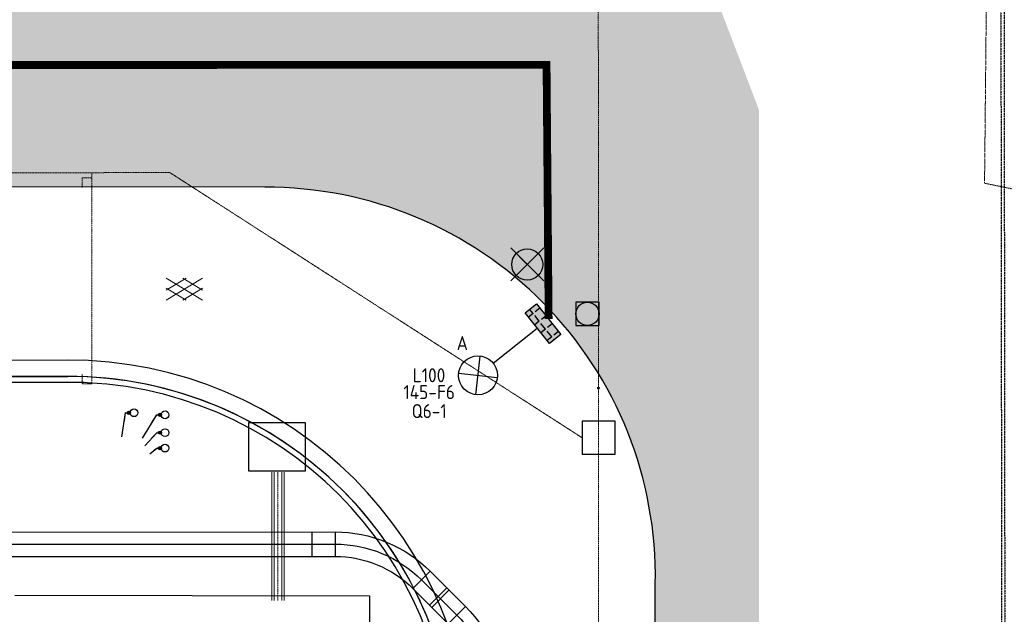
# Model space of a CAD drawing. Header units: metres. Extents: x -270273 to 328371, y -146885 to 591473.
# Tile 392 of 473: x 19781 to 45123, y 448107 to 463404. Entities that reach past the tile are written whole.
import ezdxf
from ezdxf.enums import TextEntityAlignment as Align
from ezdxf.lldxf.tags import DXFTag

# ---------------------------------------------------------------- set-up
doc = ezdxf.new("R2010")
doc.units = ezdxf.units.M
for name, pattern in [('DASHED', [19.05, 12.7, -6.35]), ('GRENS', [1, 0.5, -0.25, 0, -0.25]), ('RI-AWZI_TERREINRIOLERING', [19.8, 6, -1.8, 2.4, -1.8, 1.8, -1.8, 2.4, -1.8]), ('STIPPELFIJN', [0.375, 0.25, -0.125])]:
    doc.linetypes.add(name, pattern=pattern)
doc.layers.get('0').update_dxf_attribs({"color": 151})
for name, color, linetype in [('B-ME-IE-VERLICHTING-G', 253, 'Continuous'), ('B-ME-RI-PUT-G', 253, 'Continuous'), ('B-XX-GR-KRUIDEN-G', 98, 'Continuous'), ('B-XX-OG-BEBOUWING-G', 1, 'Continuous'), ('B-XX-RI-AWZI_PERSLEIDING-G_HDSR', 142, 'HDSR_Persleiding'), ('B-XX-VH-KANTVERHARDING-G', 253, 'Continuous'), ('B-XX-VH-KANTVERHARDING-GN', 60, 'STIPPELFIJN'), ('Iv-Text 025', 3, 'Continuous'), ('Iv-Text 025 @ 1', 3, 'Continuous'), ('Iv-Text 025 @ 16', 3, 'Continuous'), ('Iv-Text 025 @ 20', 3, 'Continuous'), ('Iv-Text 025 @ 50', 3, 'Continuous')]:
    doc.layers.add(name, color=color, linetype=linetype)
for name, color, linetype, lineweight in [('B-XX-KG-KADASTRAAL-G', 2, 'GRENS', 18), ('B-XX-RI-AWZI_TERREINRIOLERING-G', 211, 'RI-AWZI_TERREINRIOLERING', 18), ('B-XX-VH-VERHARDING-V', 253, 'Continuous', 18)]:
    doc.layers.add(name, color=color, linetype=linetype, lineweight=lineweight)
doc.layers.add('B-XX-KL-ELEKTRA-G_HDSR', color=190, linetype='HDSR_Elektra', transparency=0.5)
doc.styles.add('BURO-018', font='Isocp.shx', dxfattribs={"height": 360})
doc.styles.add('Iv-M 018', font='iv-font.shx', dxfattribs={"height": 1.8})
doc.styles.get("Standard").update_dxf_attribs({"font": 'iv-font.shx'})
tags = doc.linetypes.add('HDSR_Elektra', pattern='A,25,-2,["E",Standard,S=1.5,R=0,X=0,Y=-0.75],-4', length=31).pattern_tags.tags
tags[6] = DXFTag(74, 10)
tags = doc.linetypes.add('HDSR_Persleiding', pattern='A,25,-2,["P",Standard,S=1.5,R=0,X=0,Y=-0.75],-4', length=31).pattern_tags.tags
tags[6] = DXFTag(74, 10)

# ---------------------------------------------------------------- blocks, each defined once
blk = doc.blocks.new('ASFALT')
at = {"layer": 'B-XX-VH-VERHARDING-V', "color": 251}
for p, q in [((0.042, 0.28), (-0.467, -0.025)), ((0.467, -0.025), (-0.042, 0.28)), ((-0.467, 0.025), (0.042, -0.28)), ((-0.042, -0.28), (0.467, 0.025))]:
    blk.add_line(p, q, dxfattribs=at)
for points in [[(0.467, -0.28), (-0.467, 0.28)], [(-0.467, -0.28), (0.467, 0.28)]]:
    blk.add_lwpolyline(points, dxfattribs=at)
blk = doc.blocks.new('E00525')
at = {"linetype": 'ByBlock'}
h = blk.add_hatch(dxfattribs=at)
h.set_pattern_fill('ANGLE', color=0, scale=0.184386, style=0)
h.set_pattern_definition([(360, (-37.6733, -34.0193), (6e-17, 1.287937), [0.93668, -0.351256]), (90, (-37.6733, -34.0193), (-1.287937, 1e-16), [0.93668, -0.351256])])
edge = h.paths.add_edge_path()
edge.add_line((-2.52, 2.86), (2.52, 2.86))
edge.add_line((2.52, 2.86), (2.52, 1))
edge.add_line((2.52, 1), (-2.52, 1))
edge.add_line((-2.52, 1), (-2.52, 2.86))
h = blk.add_hatch(color=0, dxfattribs=at)
edge = h.paths.add_edge_path()
edge.add_line((-2.52, 2.86), (2.52, 2.86))
edge.add_line((2.52, 2.86), (2.52, 1))
edge.add_line((2.52, 1), (-2.52, 1))
edge.add_line((-2.52, 1), (-2.52, 2.86))
at = {"color": 0, "linetype": 'ByBlock'}
for p, q in [((-1.77, 14.39), (1.77, 10.85)), ((1.77, 14.39), (-1.77, 10.85)), ((0, 10.1), (0, 2.86))]:
    blk.add_line(p, q, dxfattribs=at)
blk.add_lwpolyline([(-2.52, 2.86), (2.52, 2.86), (2.52, 1), (-2.52, 1)], close=True, dxfattribs=at)
blk.add_circle((0, 12.62), 2.5, dxfattribs=at)
at = {"color": 0, "linetype": 'ByBlock', "style": 'BURO-018'}
for tag, p in [('E_GKAST', (0, 20.62)), ('E_GROEP', (0, 17.62)), ('E_SGROEP', (4.5, 17.62)), ('E_ARMCODE', (0, 12.62)), ('E_SLET', (4.5, 11.62))]:
    blk.add_attdef(tag, text='', height=1.8, dxfattribs=at).set_placement(p, align=Align.MIDDLE)
blk = doc.blocks.new('*U480')
for points in [[(-3.46, -2.94), (0, 0)], [(0, 0), (2.32, 0)]]:
    blk.add_lwpolyline(points)
blk.add_circle((4.31, 0), 1.99)
blk.add_solid([(-1.97, -2.05), (-3.46, -2.94), (-2.34, -1.62)])
at = {"style": 'Iv-M 018'}
blk.add_attdef('NUMMER', (3.15, -0.83), '', height=1.8, dxfattribs=at)
blk = doc.blocks.new('*U896')
at = {"layer": 'Iv-Text 025 @ 1'}
ref = blk.add_blockref('*U480', (23307, 452382), dxfattribs=dict(at, zscale=-1))
ref.add_attrib('NUMMER', '36', (22834, 452381), dxfattribs={"layer": '0', "height": 1.8, "style": 'Iv-M 018'})
at = {"layer": 'Iv-Text 025 @ 16', "xscale": 16, "yscale": 16, "zscale": -16}
blk.add_blockref('*U480', (23307, 452382), dxfattribs=at)
at = {"layer": 'Iv-Text 025 @ 20', "xscale": 20, "yscale": 20, "zscale": -20}
blk.add_blockref('*U480', (23307, 452382), dxfattribs=at)
at = {"layer": 'Iv-Text 025 @ 50', "xscale": 50, "yscale": 50, "zscale": -50}
blk.add_blockref('*U480', (23307, 452382), dxfattribs=at)
blk = doc.blocks.new('*U481')
for points in [[(-6.13, -6.69), (0, 0)], [(0, 0), (2.32, 0)]]:
    blk.add_lwpolyline(points)
blk.add_circle((4.31, 0), 1.99)
blk.add_solid([(-4.77, -5.62), (-6.13, -6.69), (-5.19, -5.24)])
at = {"style": 'Iv-M 018'}
blk.add_attdef('NUMMER', (3.15, -0.83), '', height=1.8, dxfattribs=at)
blk = doc.blocks.new('*U897')
at = {"layer": 'Iv-Text 025 @ 1'}
ref = blk.add_blockref('*U481', (23307, 452779), dxfattribs=dict(at, zscale=-1))
ref.add_attrib('NUMMER', '37', (22834, 452779), dxfattribs={"layer": '0', "height": 1.8, "style": 'Iv-M 018'})
at = {"layer": 'Iv-Text 025 @ 16', "xscale": 16, "yscale": 16, "zscale": -16}
blk.add_blockref('*U481', (23307, 452779), dxfattribs=at)
at = {"layer": 'Iv-Text 025 @ 20', "xscale": 20, "yscale": 20, "zscale": -20}
blk.add_blockref('*U481', (23307, 452779), dxfattribs=at)
at = {"layer": 'Iv-Text 025 @ 50', "xscale": 50, "yscale": 50, "zscale": -50}
blk.add_blockref('*U481', (23307, 452779), dxfattribs=at)
blk = doc.blocks.new('*U482')
for points in [[(-1.91, -12.43), (0, 0)], [(0, 0), (2.32, 0)]]:
    blk.add_lwpolyline(points)
blk.add_circle((4.31, 0), 1.99)
blk.add_solid([(-1.37, -10.79), (-1.91, -12.43), (-1.94, -10.7)])
at = {"style": 'Iv-M 018'}
blk.add_attdef('NUMMER', (3.15, -0.83), '', height=1.8, dxfattribs=at)
blk = doc.blocks.new('*U898')
at = {"layer": 'Iv-Text 025 @ 1'}
ref = blk.add_blockref('*U482', (22506, 453291), dxfattribs=dict(at, zscale=-1))
ref.add_attrib('NUMMER', '39', (22050, 453290), dxfattribs={"layer": '0', "height": 1.8, "style": 'Iv-M 018'})
at = {"layer": 'Iv-Text 025 @ 16', "xscale": 16, "yscale": 16, "zscale": -16}
blk.add_blockref('*U482', (22506, 453291), dxfattribs=at)
at = {"layer": 'Iv-Text 025 @ 20', "xscale": 20, "yscale": 20, "zscale": -20}
blk.add_blockref('*U482', (22506, 453291), dxfattribs=at)
at = {"layer": 'Iv-Text 025 @ 50', "xscale": 50, "yscale": 50, "zscale": -50}
blk.add_blockref('*U482', (22506, 453291), dxfattribs=at)
blk = doc.blocks.new('*U483')
for points in [[(-7.3, -11.91), (0, 0)], [(0, 0), (2.32, 0)]]:
    blk.add_lwpolyline(points)
blk.add_circle((4.31, 0), 1.99)
blk.add_solid([(-6.16, -10.6), (-7.3, -11.91), (-6.65, -10.3)])
at = {"style": 'Iv-M 018'}
blk.add_attdef('NUMMER', (3.15, -0.83), '', height=1.8, dxfattribs=at)
blk = doc.blocks.new('*U899')
at = {"layer": 'Iv-Text 025 @ 1'}
ref = blk.add_blockref('*U483', (23307, 453238), dxfattribs=dict(at, zscale=-1))
ref.add_attrib('NUMMER', '38', (22834, 453238), dxfattribs={"layer": '0', "height": 1.8, "style": 'Iv-M 018'})
at = {"layer": 'Iv-Text 025 @ 16', "xscale": 16, "yscale": 16, "zscale": -16}
blk.add_blockref('*U483', (23307, 453238), dxfattribs=at)
at = {"layer": 'Iv-Text 025 @ 20', "xscale": 20, "yscale": 20, "zscale": -20}
blk.add_blockref('*U483', (23307, 453238), dxfattribs=at)
at = {"layer": 'Iv-Text 025 @ 50', "xscale": 50, "yscale": 50, "zscale": -50}
blk.add_blockref('*U483', (23307, 453238), dxfattribs=at)

msp = doc.modelspace()

# ---------------------------------------------------------------- hatches: boundary and pattern name
at = {"layer": 'B-XX-GR-KRUIDEN-G'}
h = msp.add_hatch(dxfattribs=at)
h.set_pattern_fill('SWAMP', color=256, scale=200, angle=-97.4574917, style=0)
h.set_pattern_definition([(0.0124, (-169787, 422764.2), (2539.05, 4399.95), [635, -4445]), (90.0124, (-169469.6, 422764.3), (-2540.95, 4398.85), [317.5, -8481.32]), (90.0124, (-169390.2, 422764.3), (-2540.95, 4398.85), [254, -8544.82]), (90.0124, (-169549, 422764.3), (-2540.95, 4398.85), [254, -8544.82]), (60.0124, (-169311, 422764.3), (-2540.94, 4398.855), [203.2, -4876.8]), (120.0124, (-169628.3, 422764.3), (-5079.99, -1.09), [203.2, -4876.8])])
edge = h.paths.add_edge_path()
edge.add_line((36170.9472, 467983.6184), (38807.233, 461086.9412))
edge.add_line((38807.233, 461086.9412), (38810.3624, 446608.8711))
edge.add_line((38810.3624, 446608.8711), (36139.8786, 446617.0471))
edge.add_line((36139.8786, 446617.0471), (36139.3863, 448894.8075))
edge.add_arc((26136.1817, 449088.8049), 10005.0855, -1.1110278, 90.28114678)
edge.add_line((26087.0876, 459093.77), (-20270.5154, 459143.9755))
edge.add_arc((-20265.5372, 463740.6222), 4596.6494, -137.93703668, -90.06205154, ccw=False)
edge.add_arc((-19672.5507, 464275.7307), 5395.3822, 181.61706894, 222.06296332, ccw=False)
edge.add_line((-25065.7842, 464123.4761), (-24911.4892, 502084.5462))
edge.add_line((-24911.4892, 502084.5462), (-40389.596, 502066.3386))
edge.add_line((-40389.596, 502066.3386), (-40389.5679, 501936.3442))
edge.add_line((-40389.5679, 501936.3442), (-53833.1309, 502045.977))
edge.add_line((-53833.1309, 502045.977), (-53832.4793, 499030.9938))
edge.add_arc((-53104.9668, 477843.061), 21200.4192, 91.96654498, 195.54166744)
edge.add_line((-73530.2108, 472162.6399), (-85297.5491, 472187.7091))
edge.add_arc((-105694.9499, 477855.2396), 21170.1409, -15.52824644, -5.12163447)
edge.add_line((-84609.3324, 475965.3729), (-84426.1974, 476009.7959))
edge.add_line((-84426.1974, 476009.7959), (-84404.1656, 479488.6016))
edge.add_line((-84404.1656, 479488.6016), (-84592.4424, 479546.1089))
edge.add_arc((-105694.9499, 477855.2396), 21170.1409, 4.58112078, 40.16416305)
edge.add_line((-89516.7368, 491509.5535), (-88685.4405, 492457.8708))
edge.add_line((-88685.4405, 492457.8708), (-91129.8677, 494858.1815))
edge.add_line((-91129.8677, 494858.1815), (-91980.7846, 493982.7483))
edge.add_arc((-105694.9499, 477855.2396), 21170.1409, 49.62353804, 84.87836553)
edge.add_line((-103805.0832, 498940.8572), (-103849.5062, 499123.9922))
edge.add_line((-103849.5062, 499123.9922), (-107328.3119, 499146.024))
edge.add_line((-107328.3119, 499146.024), (-107385.8192, 498957.7472))
edge.add_arc((-105694.9499, 477855.2396), 21170.1409, 94.58112078, 174.69316232)
edge.add_line((-126774.3486, 479813.2536), (-126963.3386, 479758.1356))
edge.add_line((-126963.3386, 479758.1356), (-126970.8713, 478568.7335))
edge.add_line((-126970.8713, 478568.7335), (-131112.6749, 478567.8383))
edge.add_arc((-151816.1218, 482872.4158), 21146.2078, -11.74536935, -5.34483933)
edge.add_line((-130761.8556, 480902.6507), (-130187.6684, 481039.2303))
edge.add_line((-130187.6684, 481039.2303), (-130188.4691, 484743.9745))
edge.add_line((-130188.4691, 484743.9745), (-130763.9199, 484864.1226))
edge.add_arc((-151816.1218, 482872.4158), 21146.2078, 5.40455287, 40.29433512)
edge.add_line((-135687.2267, 496547.9723), (-133699.597, 498565.198))
edge.add_line((-133699.597, 498565.198), (-136154.7736, 501065.7068))
edge.add_line((-136154.7736, 501065.7068), (-138168.0435, 499024.5692))
edge.add_arc((-151816.1218, 482872.4158), 21146.2078, 49.80320678, 84.65516068)
edge.add_line((-149846.3567, 503926.6821), (-149982.9363, 504500.8693))
edge.add_line((-149982.9363, 504500.8693), (-153687.6805, 504500.0685))
edge.add_line((-153687.6805, 504500.0685), (-153807.8287, 503924.6178))
edge.add_arc((-151816.1218, 482872.4158), 21146.2078, 95.40455287, 174.61534846)
edge.add_line((-172869.0143, 484856.8102), (-173444.5807, 484736.4292))
edge.add_line((-173444.5807, 484736.4292), (-173443.9373, 481031.7179))
edge.add_line((-173443.9373, 481031.7179), (-172869.7027, 480895.3377))
edge.add_arc((-151816.1218, 482872.4158), 21146.2078, 185.36474065, 210.81018619)
edge.add_line((-169977.941, 472041.422), (-173156.5236, 469766.6195))
edge.add_line((-173156.5236, 469766.6195), (-173318.7736, 469986.9156))
edge.add_line((-173318.7736, 469986.9156), (-183515.6316, 470032.0264))
edge.add_line((-183515.6316, 470032.0264), (-178966.2174, 504414.1056))
edge.add_line((-178966.2174, 504414.1056), (-138029.0908, 505121.838))
edge.add_line((-138029.0908, 505121.838), (-125211.8682, 505143.466))
edge.add_line((-125211.8682, 505143.466), (-121440.4628, 504962.4419))
edge.add_line((-121440.4628, 504962.4419), (-88409.978, 505411.5782))
edge.add_line((-88409.978, 505411.5782), (-55380.4993, 505934.7039))
edge.add_line((-55380.4993, 505934.7039), (-30572.423, 504796.219))
edge.add_line((-30572.423, 504796.219), (7219.6754, 502185.0736))
edge.add_line((7219.6754, 502185.0736), (36199.6742, 500183.6794))
edge.add_line((36199.6742, 500183.6794), (36170.9472, 467983.6184))
h.paths.add_polyline_path([(-84127.6167, 501450.8827), (-82224.8295, 503264.2573), (-80386.3966, 501456.3581), (-80382.3411, 499652.57), (-82305.7412, 499659.2658)], flags=16)

# ---------------------------------------------------------------- linework, layer by layer
at = {"layer": 'B-ME-IE-VERLICHTING-G'}
msp.add_lwpolyline([(33268.3146, 457530.6763), (32419.9766, 456682.7729), (32844.1456, 457106.7246), (32420.1939, 457530.8936), (33268.0974, 456682.5556)], dxfattribs=at)
msp.add_circle((32844.1456, 457106.7246), 399.808, dxfattribs=at)
at = {"layer": 'B-ME-RI-PUT-G'}
for points in [[(34093.4705, 455535.0597), (34693.4705, 455535.1894), (34693.3408, 456135.1894), (34093.3408, 456135.0597)], [(35103.7127, 453075.7372), (34253.7128, 453075.4727), (34253.9772, 452225.4728), (35103.9771, 452225.7372)]]:
    msp.add_lwpolyline(points, close=True, dxfattribs=at)
at = {"layer": 'B-ME-RI-PUT-G', "ltscale": 0.005, "flags": 128}
msp.add_lwpolyline([(27127.3065, 451788.7219), (25677.3066, 451788.2708), (25676.9177, 453038.2707), (27126.9177, 453038.7218)], close=True, dxfattribs=at)
at = {"layer": 'B-ME-RI-PUT-G'}
msp.add_circle((34393.4057, 455835.1246), 300, dxfattribs=at)
at = {"layer": 'B-XX-KG-KADASTRAAL-G', "ltscale": 0.8}
msp.add_lwpolyline([(-130677.9589, 379891.208), (-117630.3939, 379417.5318), (-97699.8172, 379416.0543), (-65070.684, 380658.4961), (-39535.1686, 382011.4777), (-36927.9394, 383394.8111), (-29491.709, 383722.6133), (-29491.709, 383722.6133), (-24451.4364, 383769.0845), (-24451.4364, 383769.0845), (-16060.81, 384072.8923), (-14069.1184, 383559.15), (-13630.5962, 383857.4477), (-12850.6821, 383930.9126), (41162.802, 387408.4891), (73551.2991, 389211.7677), (81424.5123, 451593.4567), (44614.2405, 459198.0254), (45097.0284, 508232.8921), (959.0207, 511436.23), (959.0207, 511436.23), (782.1343, 509443.6199), (-50800.4104, 512926.7489), (-187973.8805, 509712.4139)], dxfattribs=at)
at = {"layer": 'B-XX-KL-ELEKTRA-G_HDSR', "linetype": 'DASHED', "const_width": 200}
msp.add_lwpolyline([(-24845.3216, 451780.4944), (-24847.58, 462229.1818), (33341.187, 462241.759), (33394.9201, 455702.0358)], dxfattribs=at)
at = {"layer": 'B-XX-OG-BEBOUWING-G'}
msp.add_lwpolyline([(19654.5839, 448599.3437), (28787.3265, 448584.8493), (28789.0403, 440655.5782), (24728.6403, 440706.5), (24705.0177, 439556.4036), (2864.2449, 439551.6828)], dxfattribs=at)
at = {"layer": 'B-XX-RI-AWZI_PERSLEIDING-G_HDSR', "linetype": 'Continuous'}
for p, q in [((27298.0535, 450227.0617), (27298.1896, 449597.0617)), ((27898.0535, 450227.1914), (27898.1896, 449597.1914)), ((30348.3978, 449212.846), (29903.0168, 448767.2725)), ((30772.7535, 448788.6736), (30327.3725, 448343.1001)), ((30830.2457, 448731.2063), (30384.8647, 448285.6328)), ((31254.6015, 448307.034), (30809.2205, 447861.4604))]:
    msp.add_line(p, q, dxfattribs=at)
for points in [[(10676.9772, 450223.4691), (27898.0535, 450227.1914, -0.1989123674), (30348.3978, 449212.846), (31254.6015, 448307.034, -0.1989123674), (32270.006, 445857.1284), (32282.3026, 388966.9635)], [(10677.1134, 449593.4692), (27898.1896, 449597.1914, -0.1989123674), (29903.0168, 448767.2725), (30809.2205, 447861.4604, -0.1989123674), (31640.006, 445856.9922), (31652.3026, 388966.8273)]]:
    msp.add_lwpolyline(points, format="xyb", dxfattribs=at)
at = {"layer": 'B-XX-RI-AWZI_PERSLEIDING-G_HDSR'}
msp.add_lwpolyline([(10677.0453, 449908.4691), (27898.1215, 449912.1914, -0.1989123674), (30125.7073, 448990.0592), (31031.911, 448084.2472, -0.1989123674), (31955.006, 445857.0603), (31967.3026, 388966.8954)], format="xyb", dxfattribs=at)
at = {"layer": 'B-XX-RI-AWZI_TERREINRIOLERING-G'}
for points in [[(34665.1122, 490981.2947), (34674.7826, 459896.4543)], [(34674.7826, 459896.4543), (34682.8693, 433902.2275)], [(23648.7919, 459469.0313), (-27070.7144, 459458.0682)], [(23648.7919, 459469.0313), (34253.845, 452650.4727)], [(26428.341, 448463.2603), (26427.3144, 451763.2701)]]:
    msp.add_lwpolyline(points, dxfattribs=at)
at = {"layer": 'B-XX-RI-AWZI_TERREINRIOLERING-G', "flags": 128}
for points in [[(21389.3955, 459088.2032), (21389.3415, 459338.2032), (21639.3415, 459338.2572), (21639.3133, 459468.5966)], [(21390.433, 454288.2033), (21390.4871, 454038.2033), (21640.487, 454038.2573), (21639.3415, 459338.2572)]]:
    msp.add_lwpolyline(points, dxfattribs=at)
at = {"layer": 'B-XX-RI-AWZI_TERREINRIOLERING-G', "linetype": 'Continuous'}
for points in [[(26268.341, 448463.2105), (26267.3144, 451763.2203)], [(26328.341, 448463.2291), (26327.3144, 451763.239)], [(26528.341, 448463.2914), (26527.3144, 451763.3012)], [(26588.341, 448463.31), (26587.3144, 451763.3199)]]:
    msp.add_lwpolyline(points, dxfattribs=at)
at = {"layer": 'B-XX-RI-AWZI_TERREINRIOLERING-G'}
msp.add_circle((34676.6396, 453927.2265), 25, dxfattribs=at)
at = {"layer": 'B-XX-VH-KANTVERHARDING-G'}
for p, q in [((21017.107, 454227.9927), (-20310.9468, 454219.0598)), ((-20310.9468, 454219.0598), (21016.2027, 454227.9925)), ((-20310.9143, 454069.0598), (21437.1395, 454078.0835))]:
    msp.add_line(p, q, dxfattribs=at)
for points in [[(-25063.2948, 391711.8471), (-24533.2565, 391711.8078), (-24487.9498, 412363.2483), (-24489.4542, 419330.4828, -0.4142135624), (-20020.4205, 423801.4488), (-19509.7525, 423797.2528), (25936.3221, 423771.5625, 0.4278491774), (36125.3223, 433817.097), (36139.3863, 448894.8075, 0.4213483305), (26087.0876, 459093.77), (-20270.5154, 459143.9755, -0.4056557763), (-25065.7842, 464123.4758), (-24911.4892, 502084.5462), (-40389.596, 502066.3386)], [(21437.0163, 454648.0834), (-20311.0375, 454639.0598, 0.4142135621), (-25729.8659, 449217.8884), (-25726.7967, 435017.8887, 0.4142135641), (-20305.6252, 429599.0604), (21022.4286, 429607.9935, 0.4142135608), (31440.1761, 440030.2455), (31439.1775, 444650.2451)], [(31439.2682, 444230.2455, 0.4142135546), (21017.0162, 454647.9927)], [(31019.2682, 444230.1547, 0.4142135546), (21017.107, 454227.9927, 0.4142135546)]]:
    msp.add_lwpolyline(points, format="xyb", dxfattribs=at)
for radius, end in [(10000, 90.01756494), (10000, 90.01238424), (9850, 90.01238424)]:
    msp.add_arc((21019.2685, 444227.993), radius, 0.01238595, end, dxfattribs=at)
at = {"layer": 'B-XX-VH-KANTVERHARDING-GN'}
for points in [[(-179175.8703, 503470.8177), (-140081.9967, 504318.2187), (-97923.6486, 505297.0695), (-51589.2808, 506287.4881), (-21430.3211, 504321.663), (44925.1307, 499814.1671), (45018.9829, 478159.9017), (45078.6139, 423859.1481), (45104.7657, 393591.4786), (-545.2623, 391466.4634), (-24567.6832, 390338.7269)], [(-179093.5914, 503429.0954), (-139999.7178, 504276.4963), (-97841.3698, 505255.3471), (-51507.002, 506245.7657), (-21348.0422, 504279.9406), (45007.4095, 499772.4448), (45101.2617, 478118.1793), (45160.8928, 423817.4257), (45187.0445, 393549.7562), (-462.9835, 391424.7411), (-24485.4043, 390297.0045)]]:
    msp.add_lwpolyline(points, dxfattribs=at)

# ---------------------------------------------------------------- block references
at = {"layer": 'B-ME-IE-VERLICHTING-G'}
ref = msp.add_blockref('E00525', (33551.3919, 455826.6013), dxfattribs=dict(at, xscale=200, yscale=200, zscale=200, rotation=128.5229095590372))
ref.add_attrib('E_SGROEP', 'Q6-1', dxfattribs={"layer": '0', "color": 1, "linetype": 'ByBlock', "height": 360, "rotation": 0.01238369, "style": 'BURO-018'}).set_placement((30320.0243, 453334.5355), align=Align.MIDDLE)
ref.add_attrib('E_GKAST', 'L100', dxfattribs={"layer": '0', "color": 1, "linetype": 'ByBlock', "height": 360, "rotation": 0.01238369, "style": 'BURO-018'}).set_placement((30316.3732, 454256.6226), align=Align.MIDDLE)
ref.add_attrib('E_GROEP', '145-F6', dxfattribs={"layer": '0', "color": 1, "linetype": 'ByBlock', "height": 360, "rotation": 0.01238369, "style": 'BURO-018'}).set_placement((30319.9186, 453823.382), align=Align.MIDDLE)
ref.add_attrib('E_SLET', 'A', dxfattribs={"layer": '0', "color": 1, "linetype": 'ByBlock', "height": 360, "rotation": 0.01238369, "style": 'BURO-018'}).set_placement((31172.9124, 455083.4868), align=Align.MIDDLE)
at = {"layer": 'B-XX-VH-VERHARDING-V', "xscale": 1000, "yscale": 1000, "zscale": 1000, "rotation": 0.01238424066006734}
msp.add_blockref('ASFALT', (24021.9219, 456471.1738), dxfattribs=at)
at = {"layer": 'Iv-Text 025'}
for name in ['*U899', '*U898', '*U897', '*U896']:
    msp.add_blockref(name, (0, 0), dxfattribs=at)

doc.saveas('drawing.dxf')
